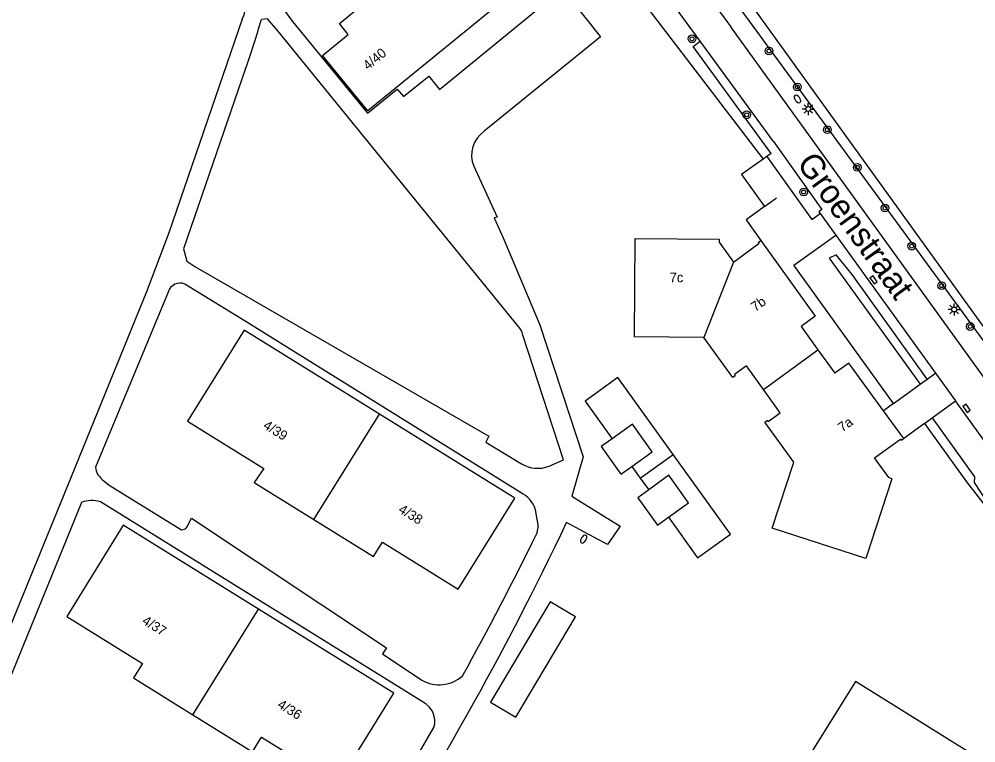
# Model space of a CAD drawing. Extents: x 136000 to 141014, y 402000 to 403500.
# Drawn here: x 137859.2 to 137958.3, y 402791.2 to 402866.2 of the extents above; entities that cross this region are included whole.
import ezdxf

# ---------------------------------------------------------------- set-up
doc = ezdxf.new("R2010")
doc.units = 0
for name, color, linetype in [('gg-afsc-erfafscheiding', 7, 'Continuous'), ('gg-afsc-hekwerk', 7, 'Continuous'), ('gg-anno-huisnummerreeks BGT', 7, 'Continuous'), ('gg-anno-openbare ruimte label', 7, 'Continuous'), ('gg-bbg-bijgebouw', 7, 'Continuous'), ('gg-bbg-hoofdgebouw', 7, 'Continuous'), ('gg-bbg-luifel en loopbrug', 7, 'Continuous'), ('gg-bbg-tussenscheiding', 7, 'Continuous'), ('gg-knt-bronhoudergrens', 7, 'Continuous'), ('gg-knt-verharding', 7, 'Continuous'), ('gg-knt-verharding nz', 7, 'Continuous'), ('gt-grn-groengrens', 7, 'Continuous'), ('gt-grn-vlakafsluiter', 7, 'Continuous'), ('gt-symb-boom', 7, 'Continuous'), ('gt-symb-brandkraan', 7, 'Continuous'), ('gt-symb-kolk', 7, 'Continuous'), ('gt-symb-lichtmast', 7, 'Continuous')]:
    doc.layers.add(name, color=color, linetype=linetype)

# ---------------------------------------------------------------- blocks, each defined once
blk = doc.blocks.new('gt0-BOOM')
at = {"layer": 'gt-symb-boom'}
for radius in [0.4, 0.2]:
    blk.add_circle((0, 0), radius, dxfattribs=at)
blk = doc.blocks.new('gt0-BR')
at = {"layer": 'gt-symb-brandkraan'}
for centre, radius, start, end in [((-0.244, 0), 0.206, 107.56694, 252.43307), ((0.599, -2.664), 3, 106.89205, 107.56694), ((0, -0.691), 0.938, 73.10799, 106.89205), ((-0.599, -2.664), 3, 72.43309, 73.10799), ((0.244, 0), 0.206, 287.56695, 72.43309), ((0.599, 2.664), 3, 252.43307, 253.10797), ((0, 0.691), 0.938, 253.10797, 286.89206), ((-0.599, 2.664), 3, 286.89206, 287.56695)]:
    blk.add_arc(centre, radius, start, end, dxfattribs=at)
blk = doc.blocks.new('gt0-LMAST')
at = {"layer": 'gt-symb-lichtmast'}
for p, q in [((-0.182, 0.173), (-0.447, 0.438)), ((-0.005, 0.246), (-0.005, 0.621)), ((0.172, 0.173), (0.437, 0.438)), ((-0.255, -0.004), (-0.63, -0.004)), ((-0.182, -0.181), (-0.447, -0.446)), ((-0.005, -0.254), (-0.005, -0.629)), ((0.437, -0.446), (0.172, -0.181)), ((0.245, -0.004), (0.62, -0.004))]:
    blk.add_line(p, q, dxfattribs=at)
blk.add_circle((-0.005, -0.004), 0.25, dxfattribs=at)
blk = doc.blocks.new('gt0-KOLK')
at = {"layer": 'gt-symb-kolk'}
blk.add_lwpolyline([(0, 0), (0.375, 0), (0.375, 0.4), (-0.375, 0.4), (-0.375, 0), (0, 0)], dxfattribs=at)

msp = doc.modelspace()

# ---------------------------------------------------------------- linework, layer by layer
at = {"layer": 'gg-afsc-erfafscheiding'}
msp.add_line((137989.524, 402791.311), (137925.771, 402878.48), dxfattribs=at)
at = {"layer": 'gg-afsc-hekwerk'}
for p, q in [((137936.662, 402851.975), (137936.298, 402851.717)), ((137937.115, 402852.296), (137936.662, 402851.975)), ((137936.415, 402846.784), (137937.672, 402847.681)), ((137952.993, 402824.327), (137950.851, 402822.771)), ((137952.993, 402824.327), (137950.851, 402822.771)), ((137952.993, 402824.327), (137957.359, 402818.266)), ((137952.993, 402824.327), (137957.359, 402818.266))]:
    msp.add_line(p, q, dxfattribs=at)
msp.add_lwpolyline([(137936.298, 402851.717), (137934.029, 402850.109), (137936.415, 402846.784)], dxfattribs=at)
msp.add_lwpolyline([(137936.298, 402851.717), (137934.029, 402850.109), (137936.415, 402846.784)], dxfattribs=at)
at = {"layer": 'gg-bbg-bijgebouw'}
for p, q in [((137920.634, 402822.74), (137919.506, 402821.929)), ((137924.434, 402817.444), (137923.303, 402816.632))]:
    msp.add_line(p, q, dxfattribs=at)
for points in [[(137922.689, 402819.876), (137924.784, 402821.382), (137922.739, 402824.253), (137920.634, 402822.74)], [(137919.506, 402821.929), (137921.551, 402819.058), (137922.689, 402819.876)], [(137926.472, 402814.603), (137928.558, 402816.099), (137926.531, 402818.948), (137924.434, 402817.444)], [(137923.303, 402816.632), (137925.33, 402813.783), (137926.472, 402814.603)], [(137914.226, 402805.836), (137908.041, 402795.451), (137910.651, 402793.897), (137916.836, 402804.282), (137914.226, 402805.836)], [(137945.852, 402797.584), (137933.189, 402777.252), (137949.842, 402766.839), (137962.523, 402787.2), (137945.852, 402797.584)]]:
    msp.add_lwpolyline(points, dxfattribs=at)
at = {"layer": 'gg-bbg-hoofdgebouw'}
for p, q in [((137941.969, 402831.94), (137943.719, 402829.52)), ((137950.851, 402822.771), (137948.762, 402825.639))]:
    msp.add_line(p, q, dxfattribs=at)
for points in [[(137909.19, 402872.809), (137911.543, 402869.927), (137895.347, 402856.708), (137890.617, 402862.452), (137893.305, 402864.631), (137892.386, 402865.764), (137903.557, 402874.942)], [(137930.16, 402833.213), (137930.147, 402833.231), (137922.957, 402833.288), (137923.038, 402843.488), (137931.715, 402843.419), (137931.718, 402843.087), (137933.208, 402841.036)], [(137933.208, 402841.036), (137935.892, 402842.999), (137935.805, 402843.1), (137936.064, 402843.269)], [(137936.064, 402843.269), (137941.665, 402835.42), (137940.218, 402834.361), (137941.969, 402831.94)], [(137896.528, 402825.291), (137882.502, 402833.986), (137876.656, 402824.557), (137884.542, 402819.668), (137883.564, 402818.194), (137889.745, 402814.359)], [(137936.312, 402827.856), (137934.561, 402830.285), (137933.314, 402829.385), (137933.401, 402829.264), (137933.142, 402829.077), (137930.16, 402833.213)], [(137948.762, 402825.639), (137945.162, 402830.582), (137943.719, 402829.52)], [(137949.624, 402818.588), (137946.937, 402810.324), (137937.237, 402813.478), (137939.46, 402820.316), (137936.471, 402824.462), (137936.73, 402824.649), (137936.817, 402824.527), (137938.064, 402825.426), (137936.312, 402827.856)], [(137889.745, 402814.359), (137895.926, 402810.524), (137896.844, 402812.03), (137904.695, 402807.158), (137910.553, 402816.596), (137896.528, 402825.291)], [(137949.624, 402818.588), (137949.321, 402818.711), (137947.828, 402820.762), (137950.521, 402822.703), (137950.595, 402822.585), (137950.851, 402822.771)], [(137884.008, 402805.071), (137869.983, 402813.775), (137864.143, 402804.312), (137871.972, 402799.45), (137871.04, 402797.964), (137877.211, 402794.133)], [(137877.211, 402794.133), (137883.382, 402790.302), (137884.315, 402791.806), (137892.175, 402786.94), (137898.033, 402796.366), (137884.008, 402805.071)]]:
    msp.add_lwpolyline(points, dxfattribs=at)
at = {"layer": 'gg-bbg-luifel en loopbrug'}
for p, q in [((137923.562, 402818.66), (137926.974, 402821.108)), ((137922.689, 402819.876), (137923.562, 402818.66)), ((137923.562, 402818.66), (137924.434, 402817.444))]:
    msp.add_line(p, q, dxfattribs=at)
for points in [[(137926.974, 402821.108), (137921.248, 402829.089), (137917.836, 402826.64), (137920.634, 402822.74)], [(137926.472, 402814.603), (137929.495, 402810.39), (137932.907, 402812.839), (137926.974, 402821.108)]]:
    msp.add_lwpolyline(points, dxfattribs=at)
at = {"layer": 'gg-bbg-tussenscheiding'}
for p, q in [((137933.208, 402841.036), (137930.16, 402833.213)), ((137936.312, 402827.856), (137941.969, 402831.94)), ((137889.745, 402814.359), (137896.528, 402825.291)), ((137877.211, 402794.133), (137884.008, 402805.071))]:
    msp.add_line(p, q, dxfattribs=at)
at = {"layer": 'gg-knt-bronhoudergrens'}
for p, q in [((137932.129, 402871.725), (137956.379, 402838.093)), ((137956.379, 402838.093), (137978.42, 402807.522))]:
    msp.add_line(p, q, dxfattribs=at)
at = {"layer": 'gg-knt-verharding'}
for p, q in [((137924.641, 402876.74), (137932.948, 402865.4)), ((137929.776, 402863.917), (137921.146, 402875.741)), ((137937.362, 402853.523), (137929.776, 402863.917)), ((137936.415, 402846.784), (137934.521, 402845.432)), ((137942.181, 402846.082), (137943.808, 402843.83)), ((137943.808, 402843.83), (137954.14, 402829.531)), ((137874.657, 402837.93), (137867.102, 402819.789)), ((137952.552, 402828.383), (137953.289, 402828.916)), ((137953.289, 402828.916), (137954.14, 402829.531)), ((137954.14, 402829.531), (137956.217, 402826.656)), ((137949.798, 402826.393), (137952.552, 402828.383)), ((137953.789, 402824.902), (137956.217, 402826.656)), ((137963.355, 402816.745), (137956.217, 402826.656)), ((137952.993, 402824.327), (137953.789, 402824.902)), ((137865.648, 402816.147), (137850.679, 402779.527)), ((137901.055, 402795.436), (137867.627, 402816.216)), ((137912.922, 402814.199), (137912.696, 402815.389)), ((137898.647, 402786.782), (137902.179, 402792.831))]:
    msp.add_line(p, q, dxfattribs=at)
for points in [[(137882.506, 402872.586), (137884.207, 402870.478), (137887.52, 402865.966), (137895.306, 402856.463), (137898.375, 402858.968), (137899.042, 402858.182), (137901.64, 402860.302), (137902.769, 402858.935), (137913.569, 402867.75), (137903.973, 402879.165), (137906.1, 402880.908), (137910.939, 402874.971)], [(137912.928, 402872.555), (137919.44, 402864.374), (137907.4, 402854.593)], [(137882.322, 402866.207), (137874.71, 402844.078), (137872.394, 402837.941), (137863.829, 402816.915), (137848.838, 402780.28)], [(137910.921, 402834.414), (137886.015, 402864.984), (137884.939, 402866.255), (137884.302, 402866.162)], [(137974.811, 402807.012), (137969.543, 402814.714), (137932.948, 402865.4)], [(137882.671, 402861.077), (137876.216, 402842.424), (137876.593, 402841.127), (137877.393, 402840.567), (137907.858, 402822.99), (137907.554, 402822.389), (137911.247, 402820.125)], [(137937.362, 402853.523), (137942.375, 402846.498), (137942.056, 402846.255), (137942.181, 402846.082)], [(137936.662, 402851.975), (137941.327, 402845.465), (137942.181, 402846.082)], [(137906.298, 402850.963), (137908.724, 402845.681), (137908.42, 402845.629), (137909.366, 402843.559), (137913.162, 402834.523), (137917.648, 402820.869), (137916.458, 402816.787), (137921.479, 402813.676), (137920.148, 402811.794), (137915.927, 402814.052)], [(137949.798, 402826.393), (137939.482, 402840.705), (137943.808, 402843.83)], [(137911.143, 402817.152), (137882.634, 402834.924), (137876.37, 402838.76)], [(137914.102, 402819.899), (137915.607, 402820.554), (137911.388, 402833.475)], [(137867.817, 402818.523), (137868.545, 402817.916), (137876.015, 402813.315)], [(137876.574, 402813.561), (137877.045, 402814.504), (137897.269, 402801.067), (137896.863, 402800.469), (137900.939, 402797.718)]]:
    msp.add_lwpolyline(points, dxfattribs=at)
for centre, radius, start, end in [((137879.38, 402867.706), 3.302, 333.00019, 38.19346), ((137775.047, 402898.401), 113.913, 340.87338, 343.55962), ((137909.107, 402852.092), 3.028, 124.32163, 201.90375), ((137875.867, 402837.615), 1.25, 66.28713, 165.41603), ((137909.427, 402833.085), 1.999, 11.23776, 41.64801), ((137912.905, 402822.923), 3.252, 239.35072, 291.59716), ((137868.977, 402820.013), 1.888, 186.81256, 232.10044), ((137909.954, 402814.54), 2.87, 17.216, 65.53667), ((137866.748, 402813.025), 3.31, 74.5942, 109.39955), ((137609.802, 402959.974), 339.125, 326.92161, 334.51412), ((137910.753, 402813.696), 2.227, 338.18448, 13.04446), ((137876.039, 402814.018), 0.703, 268.01269, 319.49317), ((137581.336, 402976.744), 369.779, 331.12579, 333.69369), ((137902.716, 402800.909), 3.653, 240.89763, 311.69304), ((137900.065, 402793.464), 2.207, 343.33619, 63.34207)]:
    msp.add_arc(centre, radius, start, end, dxfattribs=at)
at = {"layer": 'gg-knt-verharding nz'}
msp.add_line((137949.798, 402826.393), (137948.762, 402825.639), dxfattribs=at)
at = {"layer": 'gt-grn-groengrens'}
msp.add_line((137957.359, 402818.266), (137960.794, 402813.833), dxfattribs=at)
for points in [[(137937.115, 402852.296), (137929.029, 402863.373), (137929.776, 402863.917)], [(137953.289, 402828.916), (137945.497, 402839.74), (137943.869, 402841.786), (137943.141, 402841.442), (137952.552, 402828.383)], [(137953.789, 402824.902), (137958.187, 402818.794), (137958.152, 402818.219), (137959.458, 402816.188), (137961.648, 402815.607), (137962.196, 402814.919)]]:
    msp.add_lwpolyline(points, dxfattribs=at)
at = {"layer": 'gt-grn-vlakafsluiter'}
for p, q in [((137923.114, 402868.948), (137936.298, 402851.717)), ((137934.521, 402845.432), (137936.064, 402843.269))]:
    msp.add_line(p, q, dxfattribs=at)

# ---------------------------------------------------------------- block references
at = {"layer": 'gt-symb-boom'}
for p in [(137928.916, 402864.171), (137936.897, 402862.902), (137939.827, 402859.181), (137934.578, 402856.296), (137942.938, 402854.755), (137946.037, 402850.854), (137940.482, 402848.297), (137948.913, 402846.631), (137951.672, 402842.69), (137954.785, 402838.605), (137957.744, 402834.366)]:
    msp.add_blockref('gt0-BOOM', p, dxfattribs=at)
at = {"layer": 'gt-symb-brandkraan'}
for p, rotation in [((137939.84, 402857.929), -54.482302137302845), ((137917.691, 402812.348), 58.59338635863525)]:
    msp.add_blockref('gt0-BR', p, dxfattribs=dict(at, rotation=rotation))
at = {"layer": 'gt-symb-kolk'}
for p, rotation in [((137947.573, 402839.082), -54.60889248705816), ((137957.203, 402825.78), -56.08748741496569)]:
    msp.add_blockref('gt0-KOLK', p, dxfattribs=dict(at, rotation=rotation))
at = {"layer": 'gt-symb-lichtmast'}
for p in [(137940.97, 402856.898), (137956.086, 402836.126)]:
    msp.add_blockref('gt0-LMAST', p, dxfattribs=at)

# ---------------------------------------------------------------- texts
at = {"layer": 'gg-anno-huisnummerreeks BGT'}
for s, rotation, p in [('4/40', 39.5, (137895.339, 402860.872)), ('7c', 359.5, (137926.603, 402838.96)), ('7b', 35.5, (137935.477, 402835.866)), ('4/39', 328.2, (137884.399, 402823.875)), ('7a', 36.1, (137944.496, 402823.383)), ('4/38', 328.2, (137898.414, 402815.174)), ('4/37', 328.2, (137871.857, 402803.64)), ('4/36', 328.2, (137885.879, 402794.955))]:
    msp.add_text(s, height=1, rotation=rotation, dxfattribs=at).set_placement(p)
at = {"layer": 'gg-anno-openbare ruimte label'}
msp.add_text('Groenstraat', height=2.5, rotation=305.9, dxfattribs=at).set_placement((137939.689, 402851.248))

doc.saveas('drawing.dxf')
